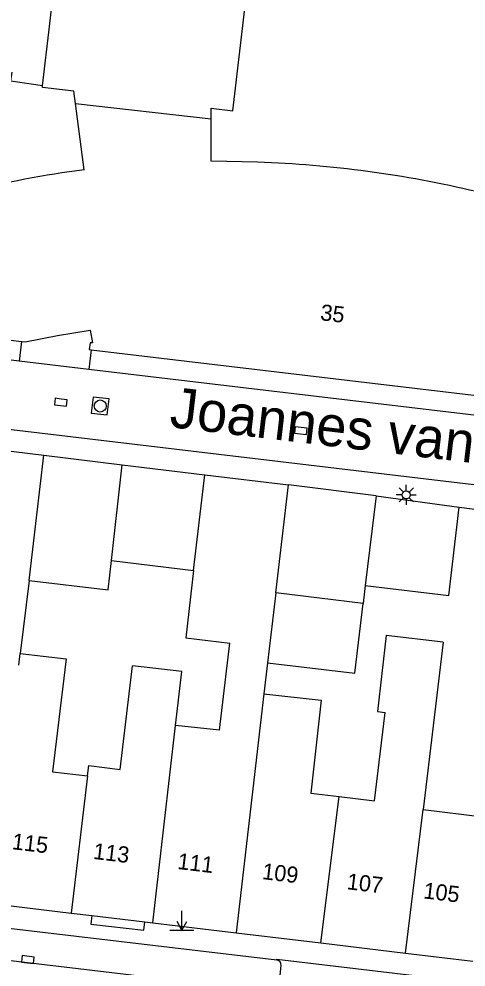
# Model space of a CAD drawing. Extents: x 132998 to 136004, y 396998 to 398512.
# Drawn here: x 134237 to 134264.7, y 397118.7 to 397177.6 of the extents above; entities that cross this region are included whole.
import ezdxf

# ---------------------------------------------------------------- set-up
doc = ezdxf.new("R2010")
doc.units = 0
for name, color, linetype in [('gg-afsc-hekwerk', 7, 'Continuous'), ('gg-afsc-muur', 7, 'Continuous'), ('gg-anno-huisnummerreeks BGT', 7, 'Continuous'), ('gg-anno-openbare ruimte label', 7, 'Continuous'), ('gg-bbg-bijgebouw', 7, 'Continuous'), ('gg-bbg-gedigitaliseerde bebouwing', 7, 'Continuous'), ('gg-bbg-gedigitaliseerde bijgebouw', 7, 'Continuous'), ('gg-bbg-hoofdgebouw', 7, 'Continuous'), ('gg-bbg-luifel en loopbrug', 7, 'Continuous'), ('gg-bbg-tussenscheiding', 7, 'Continuous'), ('gg-knt-verharding', 7, 'Continuous'), ('gg-knt-verharding nz', 7, 'Continuous'), ('gt-symb-kolk', 7, 'Continuous'), ('gt-symb-lichtmast', 7, 'Continuous'), ('gt-symb-markant object', 7, 'Continuous'), ('gt-symb-rioolschacht', 7, 'Continuous')]:
    doc.layers.add(name, color=color, linetype=linetype)

# ---------------------------------------------------------------- blocks, each defined once
blk = doc.blocks.new('gt0-MARKOB')
at = {"layer": 'gt-symb-markant object'}
for p, q in [((0, 0), (0, 1.2)), ((-0.75, 0), (0.75, 0)), ((0, 0), (-0.3, 0.52)), ((0, 0), (0.3, 0.52))]:
    blk.add_line(p, q, dxfattribs=at)
blk = doc.blocks.new('gt0-KOLK')
at = {"layer": 'gt-symb-kolk'}
blk.add_lwpolyline([(0, 0), (0.375, 0), (0.375, 0.4), (-0.375, 0.4), (-0.375, 0), (0, 0)], dxfattribs=at)
blk = doc.blocks.new('gt0-RS')
at = {"layer": 'gt-symb-rioolschacht'}
blk.add_lwpolyline([(-0.5, -0.5), (0.5, -0.5), (0.5, 0.5), (-0.5, 0.5)], close=True, dxfattribs=at)
blk.add_circle((0, 0), 0.375, dxfattribs=at)
blk = doc.blocks.new('gt0-LMAST')
at = {"layer": 'gt-symb-lichtmast'}
for p, q in [((-0.005, 0.246), (-0.005, 0.621)), ((-0.182, 0.173), (-0.447, 0.438)), ((0.172, 0.173), (0.437, 0.438)), ((-0.255, -0.004), (-0.63, -0.004)), ((-0.182, -0.181), (-0.447, -0.446)), ((-0.005, -0.254), (-0.005, -0.629)), ((0.437, -0.446), (0.172, -0.181)), ((0.245, -0.004), (0.62, -0.004))]:
    blk.add_line(p, q, dxfattribs=at)
blk.add_circle((-0.005, -0.004), 0.25, dxfattribs=at)

msp = doc.modelspace()

# ---------------------------------------------------------------- linework, layer by layer
at = {"layer": 'gg-afsc-hekwerk'}
msp.add_lwpolyline([(134238.458, 397173.413), (134236.497, 397173.699), (134236.575, 397174.247)], dxfattribs=at)
at = {"layer": 'gg-afsc-muur'}
msp.add_line((134264.299, 397147.256), (134267.92, 397146.77), dxfattribs=at)
at = {"layer": 'gg-bbg-bijgebouw'}
for p, q in [((134234.018, 397151.017), (134238.545, 397150.47)), ((134238.545, 397150.47), (134243.392, 397149.885)), ((134243.392, 397149.885), (134248.53, 397149.264)), ((134259.143, 397147.949), (134253.706, 397148.645)), ((134259.143, 397147.949), (134264.299, 397147.256))]:
    msp.add_line(p, q, dxfattribs=at)
at = {"layer": 'gg-bbg-gedigitaliseerde bebouwing'}
for p, q in [((134252.926, 397141.925), (134252.411, 397137.588)), ((134249.432, 397133.397), (134250.08, 397138.814)), ((134263.297, 397138.879), (134262.052, 397128.479)), ((134252.411, 397137.588), (134252.182, 397135.663)), ((134249.432, 397133.397), (134246.705, 397133.706)), ((134262.052, 397128.479), (134265.766, 397128.036))]:
    msp.add_line(p, q, dxfattribs=at)
for points in [[(134247.812, 397143.319), (134247.335, 397139.145), (134250.08, 397138.814)], [(134263.297, 397138.879), (134259.757, 397139.28), (134259.222, 397134.563), (134259.706, 397134.508)], [(134237.074, 397138.175), (134239.92, 397137.835), (134239.082, 397130.822), (134241.244, 397130.563)], [(134241.244, 397130.563), (134241.321, 397131.204), (134243.272, 397130.97), (134244.04, 397137.403)], [(134246.705, 397133.706), (134247.086, 397137.059), (134244.04, 397137.403)], [(134252.182, 397135.663), (134255.743, 397135.259), (134255.089, 397129.49), (134256.849, 397129.29)], [(134256.849, 397129.29), (134259.05, 397129.027), (134259.706, 397134.508)]]:
    msp.add_lwpolyline(points, dxfattribs=at)
at = {"layer": 'gg-bbg-gedigitaliseerde bijgebouw'}
for p, q in [((134242.732, 397143.933), (134247.812, 397143.319)), ((134237.616, 397142.705), (134237.074, 397138.175)), ((134258.472, 397142.391), (134258.337, 397141.272)), ((134258.337, 397141.272), (134252.926, 397141.925))]:
    msp.add_line(p, q, dxfattribs=at)
for points in [[(134258.472, 397142.391), (134263.642, 397141.767), (134264.299, 397147.256)], [(134237.616, 397142.705), (134242.53, 397142.112), (134242.732, 397143.933)]]:
    msp.add_lwpolyline(points, dxfattribs=at)
at = {"layer": 'gg-bbg-hoofdgebouw'}
for p, q in [((134238.888, 397177.09), (134241.91, 397202.921)), ((134238.458, 397173.413), (134238.888, 397177.09)), ((134241.047, 397168.2), (134240.505, 397172.313)), ((134224.435, 397159.044), (134237.147, 397157.534)), ((134241.468, 397157.02), (134270.595, 397153.565)), ((134248.53, 397149.264), (134253.706, 397148.645)), ((134235.217, 397122.654), (134240.227, 397122.055)), ((134240.227, 397122.055), (134241.511, 397121.901)), ((134241.511, 397121.901), (134244.793, 397121.508)), ((134244.793, 397121.508), (134245.289, 397121.449)), ((134245.289, 397121.449), (134250.464, 397120.83)), ((134250.464, 397120.83), (134255.72, 397120.201)), ((134255.72, 397120.201), (134260.971, 397119.573)), ((134260.971, 397119.573), (134265.137, 397119.075))]:
    msp.add_line(p, q, dxfattribs=at)
for points in [[(134248.91, 397171.349), (134248.907, 397172.01), (134250.258, 397171.852), (134253.73, 397201.495), (134241.91, 397202.921)], [(134240.505, 397172.313), (134240.405, 397173.069), (134238.445, 397173.299), (134238.458, 397173.413)], [(134251.799, 397168.668), (134248.921, 397168.736), (134248.91, 397171.349)], [(134237.147, 397157.534), (134237.37, 397157.508), (134239.388, 397157.914), (134241.419, 397158.244), (134241.552, 397157.443), (134241.403, 397157.461), (134241.352, 397157.034), (134241.468, 397157.02)]]:
    msp.add_lwpolyline(points, dxfattribs=at)
for centre, radius, start, end in [((134250.073, 397100.892), 67.911, 97.63738, 110.24502), ((134249.233, 397098.389), 70.326, 76.74394, 87.90904)]:
    msp.add_arc(centre, radius, start, end, dxfattribs=at)
at = {"layer": 'gg-bbg-luifel en loopbrug'}
msp.add_lwpolyline([(134252.411, 397137.588), (134257.814, 397136.936), (134258.337, 397141.272)], dxfattribs=at)
at = {"layer": 'gg-bbg-tussenscheiding'}
for p, q in [((134240.505, 397172.313), (134248.91, 397171.349)), ((134237.616, 397142.705), (134238.545, 397150.47)), ((134242.732, 397143.933), (134243.392, 397149.885)), ((134247.812, 397143.319), (134248.53, 397149.264)), ((134252.926, 397141.925), (134253.706, 397148.645)), ((134259.143, 397147.949), (134258.472, 397142.391)), ((134236.987, 397137.448), (134237.074, 397138.175)), ((134252.182, 397135.663), (134250.464, 397120.83)), ((134245.289, 397121.449), (134246.705, 397133.706)), ((134241.244, 397130.563), (134240.227, 397122.055)), ((134255.72, 397120.201), (134256.849, 397129.29)), ((134260.971, 397119.573), (134262.052, 397128.479))]:
    msp.add_line(p, q, dxfattribs=at)
at = {"layer": 'gg-knt-verharding'}
for p, q in [((134237.001, 397156.309), (134224.29, 397157.817)), ((134237.147, 397157.534), (134237.001, 397156.309)), ((134241.468, 397157.02), (134241.323, 397155.796)), ((134241.323, 397155.796), (134237.001, 397156.309)), ((134270.45, 397152.341), (134241.323, 397155.796)), ((134207.104, 397155.545), (134324.958, 397141.589)), ((134252.98, 397119.122), (134219.203, 397123.129))]:
    msp.add_line(p, q, dxfattribs=at)
for points in [[(134241.511, 397121.901), (134241.447, 397121.364), (134244.729, 397120.982), (134244.793, 397121.508)], [(134252.98, 397119.122), (134252.989, 397119.199), (134266.406, 397117.597), (134266.159, 397115.574)], [(134253.138, 397117.601), (134253.247, 397118.79), (134253.233, 397118.913), (134253.19, 397119.017), (134253.072, 397119.101), (134252.98, 397119.122)]]:
    msp.add_lwpolyline(points, dxfattribs=at)
at = {"layer": 'gg-knt-verharding nz'}
msp.add_lwpolyline([(134253.552, 397117.055), (134219.929, 397121.06), (134218.139, 397121.245)], dxfattribs=at)

# ---------------------------------------------------------------- block references
at = {"layer": 'gt-symb-kolk'}
for p, rotation in [((134239.618, 397153.962), 173.22321716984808), ((134254.491, 397152.191), 173.39396584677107), ((134237.514, 397118.97), -6.802711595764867)]:
    msp.add_blockref('gt0-KOLK', p, dxfattribs=dict(at, rotation=rotation))
at = {"layer": 'gt-symb-lichtmast'}
msp.add_blockref('gt0-LMAST', (134261.014, 397148.017), dxfattribs=at)
at = {"layer": 'gt-symb-markant object'}
msp.add_blockref('gt0-MARKOB', (134247.097, 397121), dxfattribs=at)
at = {"layer": 'gt-symb-rioolschacht', "rotation": 83.10945167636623}
msp.add_blockref('gt0-RS', (134242.036, 397153.53), dxfattribs=at)

# ---------------------------------------------------------------- texts
at = {"layer": 'gg-anno-huisnummerreeks BGT'}
for s, p in [('35', (134255.648, 397158.863)), ('115', (134236.525, 397126.023)), ('113', (134241.561, 397125.42)), ('111', (134246.785, 397124.795)), ('109', (134252.04, 397124.166)), ('107', (134257.289, 397123.538)), ('105', (134262.038, 397122.971))]:
    msp.add_text(s, height=1, rotation=353.2, dxfattribs=at).set_placement(p)
at = {"layer": 'gg-anno-openbare ruimte label'}
msp.add_text('Joannes van Oisterwijkstraat', height=2.5, rotation=353.2, dxfattribs=at).set_placement((134246.28, 397152.235))

doc.saveas('drawing.dxf')
